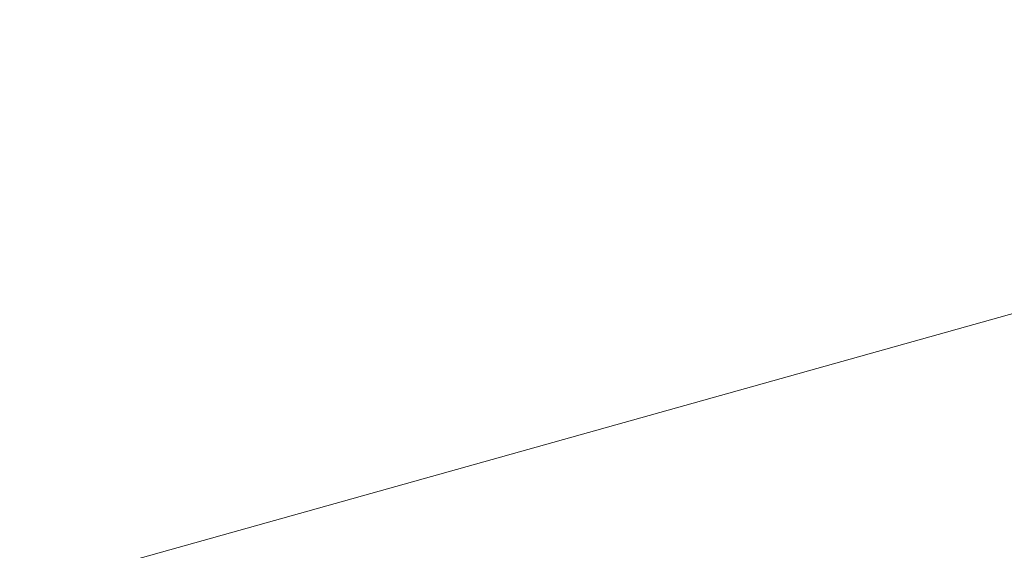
# Model space of a CAD drawing. Header units: millimetres. Extents: x -4738 to 65662, y -68080 to 6847.
# Tile 778 of 1056: x 6737 to 8292, y 2832 to 3670. Entities that reach past the tile are written whole.
import ezdxf

# ---------------------------------------------------------------- set-up
doc = ezdxf.new("R2010")
doc.units = ezdxf.units.MM
doc.layers.add('COTAS_P', color=1, linetype='Continuous', lineweight=0)
doc.dimstyles.new('R19_100', dxfattribs={"dimtxt": 250, "dimasz": 150, "dimexe": 150, "dimexo": 80, "dimgap": 100, "dimtad": 1, "dimtih": 1, "dimtoh": 1, "dimdsep": 46, "dimcen": 0.09, "dimadec": 0, "dimazin": 0, "dimtfac": 1, "dimtdec": 4, "dimtofl": 0, "dimtmove": 0, "dimatfit": 3, "dimfxl": 1, "dimtolj": 1, "dimtzin": 0, "dimarcsym": 0})

# ---------------------------------------------------------------- blocks, each defined once
blk = doc.blocks.new('DIM_R30_1')
at = {"layer": 'COTAS_P'}
for p, q in [((9950.7, 3666.7), (9794.1, 3669.6)), ((807.3, 1106.7), (9950.7, 3666.7)), ((9950.7, 3666.7), (9818.4, 3582.9)), ((10193.4, 2800), (9950.7, 3666.7)), ((807.3, 1106.7), (939.7, 1190.4)), ((1050, 240), (807.3, 1106.7)), ((807.3, 1106.7), (963.9, 1103.8))]:
    blk.add_line(p, q, dxfattribs=at)
blk.add_text('9495 P', height=250, rotation=15.6414, dxfattribs=at).set_placement((5352.1, 2483))

msp = doc.modelspace()

# ---------------------------------------------------------------- dimensions: what is measured, and where the dimension line sits
at = {"layer": 'COTAS_P'}
dim = msp.add_aligned_dim(p1=(1050, 240), p2=(10193.381, 2800), distance=900, text='<> P', dimstyle='R19_100', dxfattribs=at)
dim.commit()
dim.dimension.update_dxf_attribs({"geometry": 'DIM_R30_1', "text_midpoint": (5379.037, 2386.671)})

doc.saveas('drawing.dxf')
